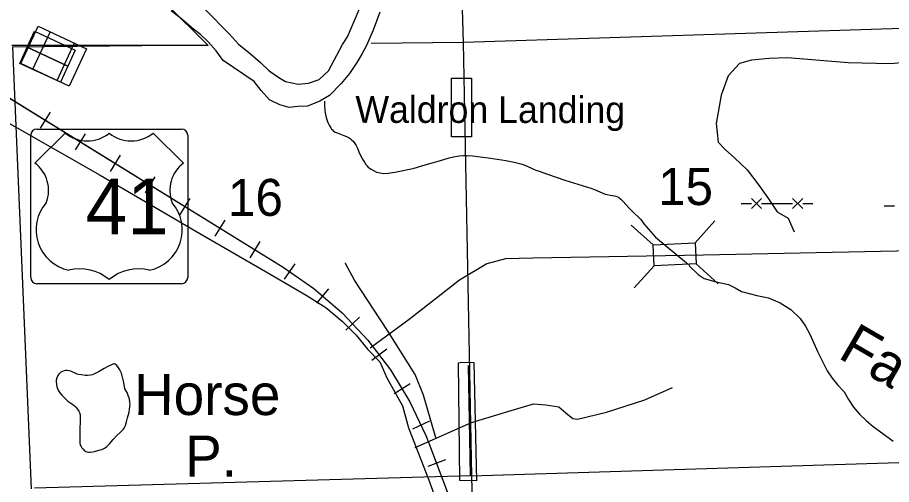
# Model space of a CAD drawing. Extents: x 2480962 to 2688785, y 277103 to 599240.
# Drawn here: x 2527671 to 2538319, y 480163 to 485850 of the extents above; entities that cross this region are included whole.
import ezdxf

# ---------------------------------------------------------------- set-up
doc = ezdxf.new("R2010")
doc.units = 0
for name, color, linetype in [('Bridges', 7, 'Continuous'), ('County Routes Highway Center Lines', 7, 'Continuous'), ('Culture', 7, 'Continuous'), ('Geographic Features Text', 7, 'Continuous'), ('Lakes and Ponds', 7, 'Continuous'), ('Lakes and Ponds Text', 7, 'Continuous'), ('Level 31', 7, 'Continuous'), ('Local Roads Improved', 7, 'Continuous'), ('Local Roads Paved', 7, 'Continuous'), ('Narrow River Creek and Branch and Slough', 7, 'Continuous'), ('National Forest', 7, 'Continuous'), ('Railroads', 7, 'Continuous'), ('Roadshields US Highways', 7, 'Continuous'), ('Section Lines', 7, 'Continuous'), ('Section Numbers', 7, 'Continuous'), ('Uninventoried Roads and Features', 7, 'Continuous'), ('US Routes Highway Center Lines', 7, 'Continuous')]:
    doc.layers.add(name, color=color, linetype=linetype)

msp = doc.modelspace()

# ---------------------------------------------------------------- linework, layer by layer
at = {"layer": 'Bridges'}
for p, q in [((2535413.761, 483080.591), (2535145.289, 483323.479)), ((2535925.122, 483106.175), (2536168.01, 483374.648)), ((2535426.553, 482824.911), (2535183.665, 482556.438)), ((2535937.914, 482850.495), (2536206.386, 482607.607))]:
    msp.add_line(p, q, dxfattribs=at)
msp.add_lwpolyline([(2535413.761, 483080.591), (2535925.122, 483106.175), (2535937.914, 482850.495), (2535426.553, 482824.911)], close=True, dxfattribs=at)
at = {"layer": 'County Routes Highway Center Lines'}
msp.add_lwpolyline([(2538578.865, 483009.189), (2536029.494, 482957.009), (2533949.744, 482919.738), (2533614.301, 482912.283), (2533390.672, 482852.649), (2533055.228, 482651.383), (2532443.976, 482174.307), (2531966.9, 481823.955)], dxfattribs=at)
at = {"layer": 'Culture'}
for p, q in [((2527858.19, 485220.881), (2528068.948, 485672.853)), ((2528152.74, 485083.53), (2528363.498, 485535.502))]:
    msp.add_line(p, q, dxfattribs=at)
for points in [[(2527922.224, 485742.711), (2528511.325, 485468.009), (2528300.015, 485014.855), (2527710.915, 485289.557)], [(2527878.496, 485683.352), (2528374.195, 485454.416), (2528283.826, 485258.746), (2527788.127, 485487.682)], [(2527788.127, 485487.682), (2528283.826, 485258.746), (2528193.456, 485063.075), (2527697.757, 485292.011)]]:
    msp.add_lwpolyline(points, close=True, dxfattribs=at)
at = {"layer": 'Lakes and Ponds'}
for points in [[(2529956.014, 485946.675), (2530058.696, 485845.221), (2530145.023, 485757.354), (2530251.92, 485647.994), (2530363.141, 485526.721), (2530508.238, 485408.384), (2530631.046, 485301.466), (2530735.668, 485202.07), (2530853.763, 485121.091), (2530937.039, 485071.24), (2531091.778, 485037.389), (2531217.298, 485048.857), (2531347.806, 485096.556), (2531460.791, 485199.921), (2531563.351, 485391.232), (2531629.653, 485521.389), (2531690.969, 485615.315), (2531764.2, 485783.763), (2531846.744, 485976.53)], [(2532084.093, 485916.873), (2532044.452, 485805.093), (2532002.382, 485694.05), (2531923.607, 485509.407), (2531867.242, 485404.988), (2531805.469, 485303.632), (2531715.326, 485168.81), (2531614.871, 485045.735), (2531471.062, 484901.418), (2531353.195, 484830.003), (2531205.057, 484769.788), (2531085.359, 484764.497), (2530979.742, 484755.582), (2530866.972, 484788.58), (2530739.453, 484849.247), (2530640.43, 484962.834), (2530553.547, 485070.738), (2530429.3, 485157.563), (2530301.17, 485240.272), (2530174.925, 485327.043), (2530089.817, 485443.017), (2529992.9, 485552.65), (2529900.475, 485644.361), (2529816.81, 485708.237), (2529671.603, 485830.582), (2529544.914, 485933.382)], [(2528980.252, 481327.847), (2528965.368, 481407.169), (2528946.319, 481485.871), (2528936.724, 481519.297), (2528927.658, 481543.173), (2528919.194, 481560.599), (2528902.902, 481586.253), (2528881.142, 481611.681), (2528862.866, 481628.121), (2528853.426, 481632.557), (2528843.869, 481632.228), (2528815.007, 481620.964), (2528771.625, 481600.156), (2528728.414, 481577.524), (2528665.736, 481541.386), (2528634.67, 481523.321), (2528602.619, 481506.798), (2528580.345, 481498.499), (2528559.972, 481493.966), (2528523.001, 481491.073), (2528494.751, 481492.16), (2528452.695, 481497.136), (2528412.468, 481503.755), (2528398.281, 481507.31), (2528373.787, 481517.65), (2528337.428, 481536.569), (2528319.221, 481544.504), (2528300.875, 481549.539), (2528275.069, 481552.299), (2528255.105, 481551.653), (2528240.007, 481549.07), (2528217.489, 481540.965), (2528195.534, 481526.711), (2528174.027, 481505.684), (2528161.888, 481489.091), (2528149.644, 481463.092), (2528143.986, 481436.031), (2528143.063, 481416.449), (2528145.757, 481380.972), (2528151.473, 481354.07), (2528157.892, 481334.127), (2528171.032, 481305.191), (2528188.483, 481278.176), (2528211.306, 481250.492), (2528247.129, 481213.706), (2528284.977, 481179.294), (2528308.608, 481161.09), (2528345.819, 481136.407), (2528363.985, 481122.796), (2528381.098, 481106.834), (2528403.251, 481079.728), (2528416.832, 481057.769), (2528424.909, 481040.55), (2528433.04, 481013.763), (2528435.637, 480986.138), (2528434.022, 480920.044), (2528432.223, 480853.945), (2528430.507, 480769.354), (2528429.331, 480684.76), (2528430.195, 480669.266), (2528436.437, 480643.038), (2528444.941, 480624.307), (2528453.4, 480610.901), (2528469.325, 480591.986), (2528489.003, 480574.718), (2528503.51, 480565.674), (2528516.646, 480560.402), (2528540.277, 480556.139), (2528558.236, 480556.245), (2528584.95, 480560.038), (2528610.636, 480566.093), (2528649.102, 480575.745), (2528678.201, 480584.004), (2528699.592, 480591.568), (2528730.121, 480606.3), (2528744.359, 480615.645), (2528757.709, 480626.588), (2528790.994, 480659.607), (2528836.729, 480710.588), (2528882.608, 480760.727), (2528922.522, 480796.918), (2528942.412, 480815.391), (2528960.79, 480835.976), (2528971.367, 480851.44), (2528985.29, 480880.383), (2528999.353, 480926.738), (2529011.667, 480974.216), (2529030.132, 481043.17), (2529037.017, 481077.677), (2529041.417, 481112.117), (2529042.384, 481139.458), (2529041.046, 481163.378), (2529034.01, 481205.123), (2529024.988, 481236.245), (2529005.795, 481282.448), (2528980.252, 481327.847)]]:
    msp.add_lwpolyline(points, dxfattribs=at)
at = {"layer": 'Level 31'}
for points in [[(2532958.853, 485112.569), (2533202.877, 485112.569), (2533202.877, 484398.791), (2532958.853, 484398.791)], [(2533081.007, 481651.551), (2533230.654, 481648.298), (2533263.186, 480207.128), (2533058.234, 480210.382), (2533045.222, 481645.045)]]:
    msp.add_lwpolyline(points, close=True, dxfattribs=at)
at = {"layer": 'Local Roads Improved'}
msp.add_line((2533160.324, 481613.292), (2533185.473, 480272.012), dxfattribs=at)
at = {"layer": 'Local Roads Paved'}
for points in [[(2532766.322, 480733.077), (2532615.428, 481252.823), (2532514.832, 481504.313), (2532179.512, 482040.825), (2531777.128, 482652.785), (2531668.149, 482853.977), (2531668.149, 482862.36)], [(2532514.832, 480615.715), (2533202.239, 480917.503), (2533646.538, 481051.631), (2533956.709, 481143.844), (2534107.603, 481135.461), (2534266.88, 481110.312), (2534350.71, 481034.865), (2534434.54, 480967.801), (2534493.221, 480959.418), (2534845.307, 481043.248), (2535314.756, 481194.142), (2535650.076, 481345.036)]]:
    msp.add_lwpolyline(points, dxfattribs=at)
at = {"layer": 'Narrow River Creek and Branch and Slough'}
for points in [[(2532084.093, 485916.873), (2532044.452, 485805.093), (2532002.382, 485694.05), (2531923.607, 485509.407), (2531867.242, 485404.988), (2531805.469, 485303.632), (2531715.326, 485168.81), (2531614.871, 485045.735), (2531471.062, 484901.418), (2531353.195, 484830.003), (2531205.057, 484769.788), (2531085.359, 484764.497), (2530979.742, 484755.582), (2530866.972, 484788.58), (2530739.453, 484849.247), (2530640.43, 484962.834), (2530553.547, 485070.738), (2530429.3, 485157.563), (2530301.17, 485240.272), (2530174.925, 485327.043), (2530089.817, 485443.017), (2529992.9, 485552.65), (2529900.475, 485644.361), (2529816.81, 485708.237), (2529671.603, 485830.582), (2529544.914, 485933.382)], [(2531410.732, 484833.256), (2531412.595, 484778.198), (2531415.322, 484723.162), (2531418.897, 484691.095), (2531423.557, 484667.338), (2531432.788, 484631.991), (2531443.525, 484596.759), (2531451.862, 484573.327), (2531467.502, 484539.885), (2531487.051, 484507.601), (2531498.316, 484492.011), (2531507.503, 484481.17), (2531522.865, 484466.855), (2531540.618, 484455.602), (2531566.897, 484444.18), (2531607.055, 484429.977), (2531646.854, 484415.018), (2531679.14, 484400.815), (2531710.686, 484384.326), (2531724.182, 484375.434), (2531745.797, 484357.54), (2531760.402, 484342.42), (2531779.859, 484317.512), (2531796.542, 484290.56), (2531811.333, 484260.698), (2531830.563, 484214.954), (2531851.08, 484169.865), (2531881.593, 484114.069), (2531898.136, 484086.798), (2531916.033, 484059.907), (2531929.431, 484043.117), (2531940.591, 484031.878), (2531959.219, 484016.672), (2531980.237, 484002.793), (2532017.767, 483981.831), (2532046.268, 483968.883), (2532067.88, 483961.245), (2532084.236, 483956.897), (2532109.03, 483952.919), (2532134.162, 483952.401), (2532188.232, 483956.575), (2532269.557, 483967.203), (2532350.348, 483982.289), (2532427.07, 483998.038), (2532465.234, 484006.562), (2532503.076, 484016.447), (2532597.819, 484044.294), (2532692.479, 484072.334), (2532810.394, 484106.319), (2532929.27, 484139.551), (2532984.133, 484153.164), (2533025.63, 484161.213), (2533056.874, 484165.736), (2533103.826, 484169.639), (2533150.738, 484169.524), (2533214.228, 484165.135), (2533309.508, 484154.857), (2533404.721, 484141.875), (2533513.427, 484125.779), (2533621.804, 484108.35), (2533720.619, 484089.649), (2533769.52, 484077.967), (2533817.908, 484063.918), (2533870.556, 484044.13), (2533947.377, 484009.422), (2533985.904, 483992.456), (2534025.174, 483977.381), (2534128.611, 483941.81), (2534232.216, 483906.696), (2534338.347, 483871.292), (2534444.541, 483836.097), (2534550.608, 483803.239), (2534656.789, 483770.781), (2534701.257, 483754.679), (2534766.692, 483726.949), (2534832.14, 483699.589), (2534853.125, 483693.165), (2534891.711, 483686.651), (2534921.104, 483683.023), (2534942.785, 483679.499), (2534958.58, 483675.769), (2534981.135, 483667.471), (2534991.751, 483661.741), (2535001.835, 483654.735), (2535019.232, 483639.983), (2535047.075, 483612.089), (2535085.666, 483567.819), (2535125.187, 483524.571), (2535193.013, 483460.502), (2535226.736, 483428.2), (2535259.104, 483394.574), (2535277.272, 483372.956), (2535302.823, 483339.121), (2535329.04, 483305.838), (2535385.269, 483240.54), (2535441.829, 483175.504), (2535821.307, 482862.985), (2535833.963, 482849.364)], [(2535843.666, 482851.54), (2535861.217, 482819.861), (2535962.994, 482721.063), (2536035.372, 482672.303), (2536167.944, 482637.426), (2536332.283, 482597.772), (2536412.383, 482557.786), (2536491.936, 482515.758), (2536584.296, 482489.122), (2536677.551, 482465.873), (2536820.613, 482436.449), (2536964.121, 482375.319), (2537092.084, 482292.798), (2537204.574, 482183.601), (2537269.458, 482092.33), (2537323.467, 481995.223), (2537372.673, 481884.98), (2537421.679, 481774.801), (2537476.72, 481661.187), (2537535.813, 481549.348), (2537596.58, 481457.759), (2537665.12, 481371.708), (2537740.188, 481293.625), (2537796.533, 481199.227), (2537853.799, 481105.164), (2537928.577, 481021.632), (2538009.292, 480943.799), (2538094.848, 480871.17), (2538212.322, 480783.195), (2538340.433, 480690.105)]]:
    msp.add_lwpolyline(points, dxfattribs=at)
at = {"layer": 'National Forest'}
msp.add_lwpolyline([(2527511.036, 488713.238), (2528186.716, 489074.621), (2528536.205, 489284.456), (2528745.899, 489319.429), (2529025.49, 489214.511), (2529107.038, 488946.388), (2529037.14, 488585.005), (2528850.746, 488363.512), (2528443.008, 487990.471), (2528419.709, 487897.211), (2528373.11, 487442.568), (2528454.658, 487291.02), (2528582.804, 487186.103), (2528780.848, 486999.582), (2528932.293, 486673.172), (2529281.783, 486276.816), (2529363.33, 486113.611), (2529479.827, 486020.351), (2529992.412, 485507.42), (2527604.233, 485507.42)], dxfattribs=at)
at = {"layer": 'Railroads'}
for p, q in [((2522053.314, 488277.525), (2530907.987, 482809.816)), ((2528069.728, 484697.582), (2527948.886, 484501.886)), ((2528495.156, 484434.883), (2528374.314, 484239.186)), ((2528920.584, 484172.184), (2528799.742, 483976.487)), ((2529346.012, 483909.484), (2529225.17, 483713.787)), ((2529771.44, 483646.785), (2529650.599, 483451.088)), ((2530196.868, 483384.086), (2530076.027, 483188.389)), ((2530622.296, 483121.386), (2530501.455, 482925.689)), ((2531050.091, 482851.307), (2530919.173, 482662.202)), ((2531461.886, 482547.92), (2531311.918, 482373.537)), ((2531836.481, 482199.768), (2531669.106, 482042.016)), ((2532169.064, 481811.343), (2531986.118, 481671.95)), ((2532455.362, 481387.645), (2532258.847, 481268.139)), ((2532691.684, 480934.123), (2532483.753, 480835.814)), ((2532692.134, 480644.963), (2535189.55, 474029.408)), ((2532883.822, 480462.804), (2532668.644, 480381.573))]:
    msp.add_line(p, q, dxfattribs=at)
for points in [[(2522053.314, 488277.525), (2530907.987, 482809.816), (2531282.344, 482550.647), (2531627.559, 482253.766), (2531939.85, 481922.425), (2532215.797, 481560.258), (2532452.375, 481171.229), (2532646.991, 480759.603), (2532692.134, 480644.963), (2535189.55, 474029.408), (2536089.7, 471644.944), (2536291.253, 471185.4), (2536531.488, 470762.342), (2552586.883, 445559.036)], [(2530907.987, 482809.816), (2531282.344, 482550.647), (2531627.559, 482253.766), (2531939.85, 481922.425), (2532215.797, 481560.258), (2532452.375, 481171.229), (2532646.991, 480759.603), (2532692.134, 480644.963)]]:
    msp.add_lwpolyline(points, dxfattribs=at)
at = {"layer": 'Roadshields US Highways'}
for p, q in [((2527907.856, 484492.16), (2529669.328, 484492.16)), ((2527832.856, 482683.784), (2527832.856, 484417.16)), ((2528252.457, 484442.159), (2527882.856, 484076.095)), ((2528252.458, 484442.16), (2528252.457, 484442.159)), ((2528788.496, 484440.541), (2528788.688, 484440.541)), ((2529694.328, 484076.095), (2529324.726, 484442.159)), ((2529744.328, 484417.16), (2529744.328, 482683.784)), ((2529669.328, 482608.784), (2527907.856, 482608.784))]:
    msp.add_line(p, q, dxfattribs=at)
for centre, radius, start, end in [((2527907.856, 484417.16), 75, 90, 180), ((2529669.328, 484417.16), 75, 0, 90), ((2528521.589, 484777.988), 430.363, 231.2915306, 308.3625611), ((2529055.595, 484777.988), 430.363, 231.6374389, 308.7084694), ((2527641.479, 483746.053), 408.888, 338.3056083, 53.8199), ((2529935.705, 483746.053), 408.888, 126.1801, 201.6943917), ((2528398.475, 483264.609), 501.276, 138.7830861, 258.2378111), ((2529178.709, 483264.609), 501.276, 281.7621889, 41.2169139), ((2528429.191, 482231.828), 558.087, 49.9101278, 103.7765444), ((2529147.993, 482231.828), 558.087, 76.2234556, 130.0898722), ((2527907.856, 482683.784), 75, 180, 270), ((2529669.328, 482683.784), 75, 270, 0)]:
    msp.add_arc(centre, radius, start, end, dxfattribs=at)
at = {"layer": 'Section Lines'}
for p, q in [((2533102.783, 485546.881), (2533056.592, 487290.109)), ((2538450.678, 485716.849), (2533102.783, 485546.881)), ((2533102.783, 485546.881), (2531979.186, 485535.302)), ((2533207.752, 480269.627), (2533102.783, 485546.881)), ((2527608.778, 485490.274), (2527837.602, 480111.411)), ((2529972.203, 485514.619), (2527608.779, 485490.261)), ((2533199.703, 480269.467), (2538537.98, 480433.67)), ((2533199.703, 480269.467), (2527878.024, 480119.717)), ((2533286.716, 474891.598), (2533207.744, 480269.714))]:
    msp.add_line(p, q, dxfattribs=at)
at = {"layer": 'Uninventoried Roads and Features'}
for p, q in [((2536611.767, 483647.741), (2536736.769, 483522.743)), ((2536736.767, 483647.743), (2536611.769, 483522.741)), ((2537111.767, 483647.748), (2537236.769, 483522.75)), ((2537236.768, 483647.75), (2537111.769, 483522.748)), ((2536486.768, 483585.24), (2536611.768, 483585.241)), ((2536736.768, 483585.243), (2537111.768, 483585.248)), ((2537236.768, 483585.25), (2537361.768, 483585.252)), ((2538230.291, 483556.191), (2538355.291, 483556.192))]:
    msp.add_line(p, q, dxfattribs=at)
msp.add_lwpolyline([(2538779.411, 485262.303), (2538480.066, 485301.406), (2538307.228, 485285.691), (2537789.171, 485296.407), (2537052.269, 485359.729), (2536827.297, 485350.477), (2536614.161, 485329.937), (2536464.996, 485291.648), (2536328.29, 485141.807), (2536241.98, 484902.538), (2536183.371, 484557.869), (2536208.34, 484332.839), (2536291.486, 484242.268), (2536407.628, 484140.917), (2536561.447, 483996.115), (2536702.829, 483810.518), (2536818.763, 483641.667), (2536926.707, 483484.194), (2537061.45, 483408.36), (2537133.138, 483238.447)], dxfattribs=at)
at = {"layer": 'US Routes Highway Center Lines'}
msp.add_lwpolyline([(2521456.049, 487917.261), (2521711.495, 487901.296), (2521881.792, 487858.722), (2522036.124, 487778.895), (2522568.303, 487464.909), (2523616.695, 486820.973), (2524904.567, 486075.923), (2526144.544, 485394.734), (2527113.109, 484819.981), (2528677.715, 483931.242), (2529177.963, 483638.544), (2529891.083, 483218.122), (2530699.995, 482755.127), (2531189.599, 482467.75), (2531429.08, 482318.74), (2531631.307, 482148.443), (2531796.283, 481983.468), (2531939.971, 481807.849), (2532083.659, 481658.839), (2532168.808, 481461.932), (2532360.392, 481121.338), (2532434.897, 480855.249), (2532679.7, 480227.278), (2533211.878, 478763.786)], dxfattribs=at)

# ---------------------------------------------------------------- texts
at = {"layer": 'Geographic Features Text'}
msp.add_text('Waldron Landing', height=325, rotation=359.950225, dxfattribs=at).set_placement((2531787.535, 484567.708))
at = {"layer": 'Lakes and Ponds Text'}
for s, rotation, p in [('Fa', 329.8595361, (2537651.988, 481714.185)), ('Horse', 359.9502306, (2529090.444, 481010.524)), ('P.', 359.9502306, (2529713.577, 480259.734))]:
    msp.add_text(s, height=500, rotation=rotation, dxfattribs=at).set_placement(p)
at = {"layer": 'Roadshields US Highways'}
msp.add_text('41', height=679.999, dxfattribs=at).set_placement((2528502.963, 483209.665))
at = {"layer": 'Section Numbers'}
for s, p in [('15', (2535474.982, 483566.498)), ('16', (2530235.129, 483434.893))]:
    msp.add_text(s, height=450, rotation=359.9794139, dxfattribs=at).set_placement(p)

doc.saveas('drawing.dxf')
